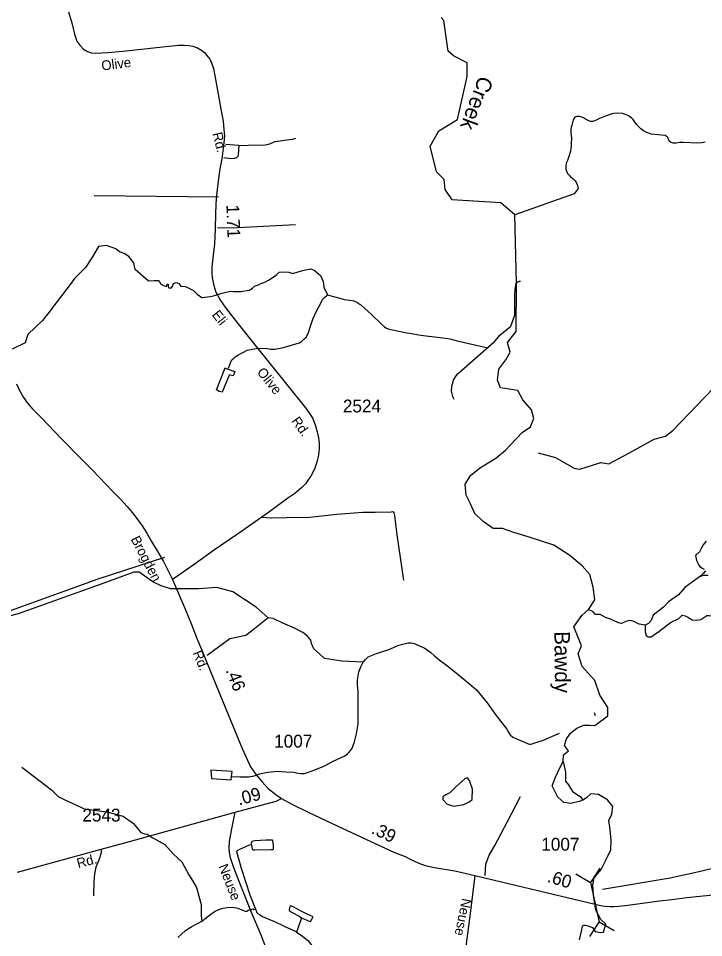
# Model space of a CAD drawing. Extents: x 2082433 to 2279600, y 546599 to 755198.
# Drawn here: x 2228002 to 2234673, y 603236 to 612186 of the extents above; entities that cross this region are included whole.
import ezdxf

# ---------------------------------------------------------------- set-up
doc = ezdxf.new("R2010")
doc.units = 0
for name, color, linetype in [('Exist Hydrographic Creek Single Shore', 7, 'Continuous'), ('Exist Hydrographic Creek Single Shore Label', 7, 'Continuous'), ('Exist Hydrographic Pond Under 1500 Sq Ft', 7, 'Continuous'), ('Exist Road Non-System Type 51', 7, 'Continuous'), ('Exist Road Secondary Mileage Hundredths English Label', 7, 'Continuous'), ('Exist Road Secondary Structure Pipe CELL', 7, 'Continuous'), ('Exist Road Secondary Type 51 Attributed', 7, 'Continuous'), ('Exist Road Secondary Type 51 Label', 7, 'Continuous'), ('Exist Road Secondary Type 51 Number Label', 7, 'Continuous')]:
    doc.layers.add(name, color=color, linetype=linetype)

msp = doc.modelspace()

# ---------------------------------------------------------------- linework, layer by layer
at = {"layer": 'Exist Hydrographic Creek Single Shore'}
for points in [[(2232849.8, 609607.5), (2232833.5, 610273.7), (2232699.4, 610391.2), (2232224.5, 610420.5), (2232156.5, 610520.3), (2232147.4, 610618.8), (2232072.4, 610692.5), (2232011.5, 610943), (2232093.5, 611092.3), (2232276.4, 611203.3), (2232372.4, 611621.2), (2232371.6, 611752.4), (2232237.4, 611820.7), (2232187.4, 611867.6), (2232143.5, 612167), (2232118.5, 612193.8)], [(2234687.7, 610980.5), (2234655.6, 610974.4), (2234613.7, 610969.8), (2234473.7, 610976.7), (2234441.9, 610976.6), (2234405.8, 610970.3), (2234390.2, 610970.2), (2234376.1, 610972), (2234360.1, 610978), (2234349.6, 610981.6), (2234337.7, 610989.5), (2234325.2, 611027.4), (2234317.4, 611033.5), (2234307.4, 611039.5), (2234297.1, 611045.1), (2234195.4, 611056.4), (2234163.4, 611060.4), (2234149.1, 611064.2), (2234126.9, 611072), (2234086.9, 611091.4), (2234063, 611111.2), (2234020.7, 611152.9), (2233988.3, 611200.8), (2233969.9, 611218.5), (2233935.6, 611242.4), (2233903.6, 611254.1), (2233881.7, 611259.9), (2233837.6, 611263.6), (2233799.9, 611261.2), (2233777.7, 611256.8), (2233708.2, 611232.5), (2233658.2, 611210), (2233634.6, 611197.8), (2233612.5, 611189.8), (2233600.2, 611185.5), (2233590.5, 611183.3), (2233574.3, 611183.3), (2233554.4, 611189.2), (2233524.3, 611205.1), (2233502.1, 611216.9), (2233476.1, 611228.6), (2233466, 611230.5), (2233440, 611232.4), (2233419.9, 611224), (2233402.5, 611199.9), (2233389.2, 611148), (2233381.4, 611111.9), (2233381.6, 611071.7), (2233387.9, 611024.1), (2233382.4, 610967.8), (2233382.6, 610943.8), (2233378.9, 610918), (2233376.8, 610893.9), (2233361.5, 610841.9), (2233347.9, 610803.8), (2233335.8, 610777.7), (2233330.1, 610745.7), (2233330.5, 610719.6), (2233336.5, 610699.7), (2233348.6, 610677.6), (2233363.1, 610660), (2233375, 610648), (2233399, 610628.2), (2233417.4, 610608.4), (2233431.4, 610590.5), (2233445.5, 610560.8), (2233452.1, 610530.6), (2233414.1, 610478.2), (2232833.5, 610273.7)], [(2229265.2, 609629.5), (2229138, 609742.9), (2229126.6, 609805.2), (2229075.6, 609867.6), (2229030.2, 609896), (2228984.9, 609913), (2228950.9, 609941.3), (2228905.5, 609958.3), (2228860.1, 609975.3), (2228780.8, 609964), (2228718.4, 609856.3), (2228656, 609759.9), (2228548.3, 609652.2), (2228514.3, 609606.8), (2228378.2, 609431.1), (2228298.9, 609323.3), (2228236.5, 609244), (2228094.8, 609107.9), (2228066.4, 609028.5), (2227941.7, 608966.1)], [(2229265.2, 609629.5), (2229325.1, 609634.4), (2229369.7, 609634.4), (2229384.2, 609604), (2229415.4, 609586.3), (2229442.3, 609574.9), (2229450.8, 609597.6), (2229460.1, 609598.3), (2229460.1, 609576.3), (2229467.9, 609562.9), (2229491.2, 609562.9), (2229501.2, 609578.5), (2229510.4, 609606.1), (2229538, 609615.3), (2229563.5, 609605.4), (2229582.3, 609579.9), (2229629.8, 609577), (2229705.6, 609537.4), (2229742.5, 609501.9), (2229787.1, 609469.3), (2229872.9, 609479.2), (2229901.9, 609486.3), (2229972.1, 609508.3), (2230024.5, 609519.6), (2230069.2, 609531.7), (2230096.8, 609526), (2230167, 609526), (2230248.8, 609539.5), (2230281.4, 609558.6), (2230300.6, 609577.7), (2230338.1, 609593.3), (2230361.5, 609605.4), (2230401.9, 609618.9), (2230437.4, 609636.6), (2230491.6, 609674.1), (2230516.4, 609693.3), (2230541.9, 609716.7), (2230588.7, 609718.8), (2230633.3, 609715.2), (2230674.4, 609701.8), (2230767.2, 609732.2), (2230848.7, 609747.8), (2230882.1, 609736.5), (2230942.3, 609684.1), (2230967.8, 609625.2), (2230975.6, 609570.7), (2231011.2, 609495.2)], [(2233305.8, 604952.6), (2233310.1, 605016.6), (2233356.9, 605054.9), (2233318.6, 605106), (2233335.7, 605165.7), (2233378.2, 605225.4), (2233437.9, 605276.5), (2233506, 605306.3), (2233561.4, 605306.3), (2233612.5, 605302.1), (2233740.3, 605395.8), (2233740.3, 605476.8), (2233663.6, 605596.1), (2233612.5, 605741), (2233491.1, 605877.4), (2233452.8, 606001), (2233482.6, 606077.7), (2233444.3, 606175.7), (2233410.2, 606260.9), (2233486.9, 606371.7), (2233550.7, 606431.4), (2233614.6, 606525.1), (2233597.6, 606648.7), (2233563.5, 606772.3), (2233491.1, 606857.5), (2233371.9, 606955.5), (2233214.3, 607057.8), (2232965.1, 607138.8), (2232824.6, 607181.4), (2232713.8, 607219.8), (2232624.4, 607219.8), (2232526.4, 607287.9), (2232445.5, 607364.7), (2232402.9, 607458.4), (2232360.3, 607543.6), (2232351.8, 607650.2), (2232407.2, 607739.7), (2232500.9, 607812.1), (2232649.9, 607905.9), (2232743.6, 607982.6), (2232907.6, 608153), (2232988.5, 608208.4), (2233018.3, 608289.4), (2232997, 608374.6), (2232911.9, 608472.6), (2232865, 608562.1), (2232694.6, 608587.7), (2232664.8, 608664.4), (2232677.6, 608770.9), (2232745.8, 608860.4), (2232788.3, 608937.1), (2232762.8, 609030.9), (2232848, 609137.4), (2232849.8, 609607.5)], [(2230045.8, 608781.6), (2230057.9, 608805.7), (2230073, 608848), (2230081.3, 608861.8), (2230098.9, 608878.2), (2230112.6, 608892.3), (2230144.6, 608910.2), (2230166.6, 608922.7), (2230194.4, 608936.8), (2230230.1, 608956.9), (2230264.4, 608963.5), (2230315.8, 608972), (2230412, 608974.5), (2230460, 608966.9), (2230500, 608967.3), (2230582, 608981.7), (2230703.4, 609018.9), (2230739.5, 609027.3), (2230759.4, 609041.3), (2230780.9, 609061.6), (2230803, 609081.8), (2230822.5, 609117.8), (2230847.7, 609197.9), (2230867.2, 609258.2), (2230904.9, 609334.5), (2230948.2, 609420.8), (2230964, 609450.9), (2230983.7, 609473), (2231001.9, 609485.3), (2231011.2, 609495.2)], [(2231011.2, 609495.2), (2231033.7, 609487.4), (2231117.4, 609464.2), (2231173.4, 609450.5), (2231200, 609446.9), (2231225.6, 609443), (2231267.7, 609437.5), (2231297.6, 609423.7), (2231334.1, 609397.9), (2231374.3, 609360.2), (2231436.9, 609306.9), (2231535.9, 609207.6), (2231565.6, 609182.1), (2231580, 609173.8), (2231601.7, 609164.1), (2231644, 609152.4), (2231766, 609129.5), (2231829.9, 609118.2), (2231896.2, 609106.7), (2231972.4, 609095.2), (2232132.6, 609076.7), (2232204.6, 609065), (2232274.9, 609045.9), (2232571.2, 608977.7)], [(2233407.9, 607806.6), (2233467.1, 607795.8), (2233672.9, 607861.6), (2233751.6, 607850.5), (2233944.5, 607952.1), (2234192.5, 608088), (2234302.6, 608120.2), (2234374.6, 608172.8), (2234845.6, 608668.3), (2234953.6, 608741.6), (2235203.6, 608752.9), (2235520.6, 608697.3), (2235819.6, 608724.1), (2236093.5, 608843.1), (2236487.8, 609214.9), (2236553, 609253.2), (2236591.3, 609312.7), (2236669.3, 609331.1), (2236920.9, 609366.6), (2237419.8, 609411.9), (2238353.6, 609561.5)], [(2233407.9, 607806.6), (2233233.5, 607908.8), (2233065.5, 607953.6)], [(2234698.7, 607096.6), (2234666.8, 607061.2), (2234647.7, 607024.3), (2234632.1, 606993.1), (2234592.8, 606957.7), (2234602, 606909.5), (2234625.4, 606864.2), (2234639.6, 606847.1), (2234664.4, 606830.1), (2234678.5, 606823.8)], [(2230433.5, 606350.4), (2230317.2, 606452.4), (2230090.4, 606602.6), (2229934.5, 606645.2), (2229755.9, 606631), (2229605.7, 606631), (2229482.4, 606633.8), (2229391.7, 606662.2), (2229312.3, 606701.9), (2229179.1, 606795.4), (2229125.2, 606795.4), (2228799.2, 606673.5), (2227998.4, 606390), (2227913.3, 606367.4), (2227851, 606268.1), (2227811.3, 606095.2), (2227780.1, 606024.4), (2227740.4, 605947.8), (2227674.6, 605869.4)], [(2234631.7, 606748.7), (2234490.4, 606645.2), (2234428, 606574.3), (2234331.6, 606504.8), (2234280.6, 606453.8), (2234182.8, 606375.9), (2234163, 606324.8), (2234136, 606293.7), (2234104.8, 606278.1)], [(2234691.4, 606806.5), (2234667.9, 606782.4), (2234631.7, 606748.7)], [(2234715.7, 606763.5), (2234671.8, 606761.4), (2234631.7, 606748.7)], [(2234104.8, 606278.1), (2234043.9, 606289.4), (2233985.8, 606317.8), (2233954.6, 606324.8), (2233916.3, 606314.9), (2233872.4, 606295.1), (2233854, 606297.9), (2233810, 606317.8), (2233767.5, 606336.2), (2233716.5, 606351.8), (2233666.9, 606383), (2233620.1, 606383), (2233596, 606407), (2233550.7, 606431.4)], [(2234104.8, 606278.1), (2234104.1, 606212.9), (2234112.6, 606177.4), (2234132.5, 606166.1), (2234163.7, 606164.7), (2234237.4, 606215.7), (2234350.8, 606305), (2234431.6, 606344.7), (2234462.7, 606375.9), (2234493.9, 606368.8), (2234518, 606357.4), (2234560.5, 606330.5), (2234607.3, 606326.3), (2234647, 606333.3), (2234705.1, 606371.6), (2234725, 606371.6), (2234790.2, 606368.8), (2234818.5, 606357.4), (2234904.3, 606286.6), (2234943.9, 606275.2)], [(2230433.5, 606350.4), (2230271.9, 606220), (2230215.2, 606177.4), (2230059.3, 606146.2), (2229841, 605984.7)], [(2231358.3, 605917.9), (2231150.7, 605928), (2230980.6, 605953.5), (2230932.4, 605998.8), (2230878.5, 606047), (2230855.8, 606100.9), (2230847.3, 606132.1), (2230816.1, 606171.8), (2230770.8, 606208.6), (2230691.4, 606248.3), (2230575.2, 606296.5), (2230481.6, 606341.8), (2230433.5, 606350.4)], [(2230076.1, 604803.9), (2230157.9, 604802.5), (2230244.8, 604802.2), (2230296.7, 604810.8), (2230347.8, 604831.8), (2230431.9, 604848.7), (2230519.7, 604855.4), (2230609.7, 604852), (2230681.8, 604846.7), (2230721.8, 604839.1), (2230751.8, 604835.4), (2230783.8, 604833.4), (2230817.8, 604843.7), (2230887.3, 604868.4), (2230976.7, 604905.2), (2231003, 604919.1), (2231066.5, 604953.8), (2231180.3, 605004.7), (2231205.8, 605024.8), (2231215.4, 605037.1), (2231237.5, 605063), (2231247.4, 605075.3), (2231261.3, 605105.3), (2231273, 605143.2), (2231294.3, 605219.5), (2231309.3, 605317.8), (2231308.7, 605415.6), (2231308.9, 605631.3), (2231304.6, 605697.3), (2231304.2, 605735.5), (2231305.6, 605767.3), (2231317.5, 605825.5), (2231337, 605873.7), (2231358.3, 605917.9), (2231380.5, 605945.8), (2231408.1, 605970), (2231487.5, 606002.6), (2231607.7, 606041.7), (2231704.9, 606084.6), (2231796.5, 606107.3), (2231824.6, 606107.5), (2231856.4, 606101.5), (2231953.4, 606058.4), (2232017.1, 606013.1), (2232053.6, 605981.3), (2232097.9, 605941.8), (2232134.2, 605914), (2232170.1, 605890.3), (2232232.5, 605840.8), (2232337.6, 605751.9), (2232415.8, 605688.6), (2232460.3, 605649.1), (2232565.3, 605523.7), (2232654.5, 605398.3), (2232757.2, 605267.3), (2232777.7, 605229.7), (2232789.6, 605209.6), (2232816.2, 605187.8), (2232867.9, 605164.6), (2232974.3, 605121.4), (2232988.3, 605119.2), (2233004.5, 605121.7), (2233029.9, 605131.6), (2233105.8, 605156.3), (2233268.9, 605225.5)], [(2233619.4, 605395.8), (2233610.5, 605423.6)], [(2233463, 603215.9), (2233474, 603256.8), (2233486.6, 603311.9), (2233491.4, 603339.5), (2233501.6, 603356.8), (2233518.9, 603356.8), (2233535.8, 603354.6), (2233591.2, 603333.3), (2233615.8, 603294.6), (2233667.7, 603285.9), (2233697.7, 603290.6), (2233719.7, 603366.2), (2233671.6, 603411.9), (2233623.1, 603503.7), (2233601.9, 603648.6), (2233593.3, 603750.9), (2233606.1, 603819.1), (2233674.3, 603900), (2233721.1, 603989.5), (2233768, 604091.8), (2233772.2, 604181.3), (2233763.7, 604287.8), (2233750.9, 604377.3), (2233780.7, 604437), (2233789.3, 604513.7), (2233738.1, 604577.6), (2233648.7, 604628.8), (2233576.3, 604637.3), (2233533.7, 604598.9), (2233495.4, 604573.4), (2233461.3, 604560.6), (2233380.4, 604543.5), (2233312.2, 604552.1), (2233252.6, 604603.2), (2233199.4, 604714), (2233229.2, 604799.2), (2233271.8, 604888.7), (2233305.8, 604952.6)], [(2233305.8, 604952.6), (2233327.1, 604846.1), (2233327.1, 604760.9), (2233356.9, 604722.5), (2233395.3, 604658.6), (2233471.9, 604611.7), (2233495.4, 604573.4)], [(2228034.2, 604897.5), (2228325.4, 604676.4), (2228387.8, 604609.8), (2228453, 604578.6), (2228562.1, 604529), (2228642.9, 604489.3), (2228862.6, 604461), (2229021.4, 604419.9), (2229123.4, 604349), (2229150.4, 604310.7), (2229192.9, 604259.7), (2229228.3, 604248.4), (2229256.7, 604242.7), (2229310.5, 604207.3), (2229428.2, 604142.1), (2229513.2, 604048.5), (2229594, 603974.8), (2229660.6, 603848.7), (2229699.6, 603786.3), (2229735, 603723.9), (2229757.7, 603640.3), (2229781.8, 603558.1), (2229781.8, 603500), (2229781.8, 603464.5), (2229784.6, 603402.2)], [(2230269, 604139.2), (2230241.6, 604133.3), (2230162, 604098.7), (2230136.2, 604084.7), (2230124.3, 604076.4), (2230171.5, 603913.1), (2230253.7, 603651.7), (2230308.7, 603514.5)], [(2234763.4, 603910.6), (2234613.5, 603875.2), (2234345.9, 603815), (2233689.2, 603703.3)], [(2229553.4, 603236.3), (2229588.9, 603270.7), (2229626.4, 603302.7), (2229658.2, 603325.1), (2229690.6, 603345.4), (2229725.9, 603363.6), (2229757.9, 603381.8), (2229779.8, 603393.9), (2229807.7, 603410.4), (2229817.3, 603418.2), (2229886.9, 603473), (2229918.6, 603495), (2229952.9, 603511.4), (2229990.6, 603523.5), (2230034.5, 603529.8), (2230074.9, 603534.4), (2230106.5, 603530.8), (2230126.8, 603526.9), (2230138.7, 603524.7), (2230216.8, 603491.4), (2230224.3, 603494.5), (2230237.9, 603504.4), (2230252.3, 603508.3), (2230284.1, 603518.2), (2230295.2, 603509.5), (2230308.7, 603514.5)], [(2230308.7, 603514.5), (2230327.1, 603474.4), (2230349.3, 603462.5), (2230379.2, 603443), (2230423.7, 603421.3), (2230495.7, 603391.7), (2230590, 603348.7), (2230654, 603319.2), (2230702.4, 603295.7), (2230710.4, 603289.6)], [(2230758.5, 603429), (2230723.9, 603325.7), (2230710.4, 603289.6)], [(2230710.4, 603289.6), (2230736.6, 603273.9), (2230766.5, 603250.3), (2230805.1, 603220.6), (2230818.8, 603206.7), (2230837.1, 603188.6), (2230857.2, 603158.8), (2230879.7, 603115.2), (2230983.1, 602952), (2231007.1, 602920.4), (2231015.3, 602910.3), (2231021.4, 602896.3), (2231025.5, 602880.3), (2231031.7, 602858.3), (2231041.7, 602832.5), (2231046, 602822.5)]]:
    msp.add_lwpolyline(points, dxfattribs=at)
at = {"layer": 'Exist Hydrographic Pond Under 1500 Sq Ft'}
for points in [[(2232635.3, 609033.6), (2232688.1, 609101.8), (2232794.6, 609188.4), (2232834.3, 609296.1), (2232834.1, 609345.9), (2232834.9, 609486.1), (2232838.2, 609550.1), (2232847.6, 609604.3), (2232855.6, 609616.1), (2232865.7, 609622.3), (2232869.8, 609624.5), (2232881.4, 609626.3), (2232891.3, 609626.5)], [(2232635.3, 609033.6), (2232289.3, 608731.8), (2232269.2, 608717.8), (2232255.6, 608697.6), (2232237.6, 608669.5), (2232219.9, 608601.6), (2232216.7, 608555.4), (2232220.8, 608531.7), (2232227.1, 608503.6), (2232239, 608483.9), (2232241.1, 608477.6)], [(2230025.8, 608778.7), (2230109.9, 608747.4), (2230092.4, 608707.4), (2230062.1, 608711.2), (2230052.3, 608711), (2229985.4, 608546.7), (2229957.7, 608554.2), (2229929.4, 608568.2), (2230015.3, 608782.7), (2230025.8, 608778.7)], [(2230076.1, 604803.9), (2230082.1, 604853.7), (2229876.2, 604866.1), (2229882.6, 604784), (2230072.6, 604771.6), (2230076.1, 604803.9)], [(2230270.4, 604163.9), (2230266.5, 604154), (2230273, 604115.7), (2230277.1, 604100), (2230281, 604095.8), (2230287.4, 604092), (2230305.2, 604090.1), (2230462.9, 604095.5), (2230483, 604095.4), (2230485, 604105.6), (2230484.8, 604137.7), (2230480.3, 604179.7), (2230474.2, 604185.5), (2230410.2, 604185), (2230306.2, 604178), (2230282.7, 604173.9), (2230272.2, 604167.7), (2230270.4, 604163.9)], [(2230758.5, 603429), (2230770.4, 603423.2), (2230802.8, 603409.3), (2230828.6, 603395.7), (2230846.7, 603393.8), (2230870.5, 603439.7), (2230814.5, 603463.6), (2230749.9, 603496.8), (2230677.7, 603536.1), (2230653.5, 603546.2), (2230647.2, 603543.9), (2230641.4, 603529.8), (2230638.1, 603501.9), (2230666, 603480.3), (2230734.5, 603444.8), (2230758.5, 603429)]]:
    msp.add_lwpolyline(points, dxfattribs=at)
msp.add_lwpolyline([(2232256.1, 604702.5), (2232201.7, 604645.2), (2232162.4, 604627.1), (2232135.2, 604606), (2232135.2, 604581.8), (2232177.5, 604536.6), (2232241, 604515.5), (2232337.6, 604533.6), (2232398, 604560.7), (2232419.2, 604581.8), (2232422.2, 604681.4), (2232392, 604765.9), (2232373.9, 604793.1), (2232346.7, 604781)], close=True, dxfattribs=at)
at = {"layer": 'Exist Road Non-System Type 51'}
for p, q in [((2230147.9, 610947.1), (2230022.9, 610958.6)), ((2229950.5, 610445.5), (2228739.2, 610457.6))]:
    msp.add_line(p, q, dxfattribs=at)
for points in [[(2230147.9, 610947.1), (2230238.3, 610950.4), (2230404.4, 610953.7), (2230450.4, 610963.5), (2230498.1, 610986.6), (2230550.8, 610993.1), (2230619.8, 611004.6), (2230670.8, 611011.2), (2230702, 611019.4)], [(2230147.9, 610947.1), (2230141.3, 610861.6), (2230139.6, 610840.2), (2230126.5, 610827), (2230105.1, 610822.1), (2230073.9, 610818.8), (2230003.2, 610828.7)], [(2229940.7, 610147.9), (2230138, 610151.2), (2230700.4, 610180.8)], [(2230378.1, 607331), (2230462, 607322.7), (2230611.6, 607327.7), (2230835.2, 607331), (2231101.6, 607360.6), (2231354.9, 607378.7), (2231474.9, 607380.3), (2231629.5, 607381.9), (2231646, 607383.6), (2231657.5, 607373.7), (2231664, 607347.4), (2231687.1, 607156.7), (2231751.2, 606717.6)], [(2229423.1, 606937), (2228775.8, 606725.9), (2228399.7, 606590.3), (2227931.4, 606421.1), (2227611.2, 606312.1), (2227460.5, 606249.9)], [(2232544.8, 603841.7), (2232551.7, 603950.8), (2232584.1, 604039.5), (2232638.6, 604133.2), (2232764.8, 604366.8), (2232891, 604608.9)], [(2228808.4, 604098.3), (2228806.7, 604062.5), (2228784.6, 603989.2), (2228755.6, 603922.7), (2228743.6, 603857.9), (2228735.1, 603782.9), (2228733.4, 603644.8)]]:
    msp.add_lwpolyline(points, dxfattribs=at)
at = {"layer": 'Exist Road Secondary Structure Pipe CELL'}
for p, q in [((2233427.4, 603858.9), (2233570.5, 603773.6)), ((2233663.3, 603911.9), (2233570.5, 603773.6)), ((2233570.5, 603773.6), (2233657.5, 603386.5)), ((2233564.6, 603248.3), (2233657.5, 603386.5)), ((2233800.6, 603301.3), (2233657.5, 603386.5))]:
    msp.add_line(p, q, dxfattribs=at)
at = {"layer": 'Exist Road Secondary Type 51 Attributed'}
for points in [[(2228489.9, 612248.8), (2228524.6, 612129.1), (2228549, 612032.7), (2228572.4, 611966.1), (2228599.3, 611924.9), (2228635.8, 611886.7), (2228673.4, 611863.3), (2228712.4, 611851.2), (2228755.6, 611847.7), (2228874, 611855.5), (2229050.4, 611871.1), (2229317.6, 611899.4), (2229560, 611924.9), (2229616, 611927.1), (2229660.6, 611923.5), (2229698.9, 611917.2), (2229745.7, 611900.1), (2229783.2, 611876.8), (2229814.4, 611853.4), (2229837.8, 611824.3), (2229865.4, 611788.9), (2229882.4, 611753.4), (2229900.2, 611698.9), (2229930.3, 611538), (2229974.2, 611302.7), (2229995.5, 611184.4), (2230003.3, 611102.9), (2230008.9, 611038.4), (2230003.3, 610975.3), (2229982.7, 610818), (2229962.9, 610721.6), (2229947.3, 610600.4), (2229927.4, 610438.8), (2229920.7, 610291.4), (2229917.2, 610131.2), (2229909.7, 609990.9), (2229897.7, 609881.8), (2229885.3, 609767), (2229883.9, 609704.6), (2229887.4, 609660), (2229903, 609585.5), (2229924.3, 609521.8), (2229969.3, 609438.1), (2230014.6, 609375.8), (2230113.8, 609246.8), (2230315.1, 608993.1), (2230437, 608842.8), (2230585.8, 608658.6), (2230811.2, 608379.3), (2230867.9, 608290.1), (2230894.8, 608220.6), (2230911.8, 608161.1), (2230923.2, 608103), (2230930.2, 608051.9), (2230930.2, 607993.8), (2230923.2, 607938.5), (2230906.2, 607864.1), (2230886.3, 607807.2), (2230871.5, 607771.1), (2230848, 607728.8), (2230820.4, 607689.1), (2230799.5, 607659.3), (2230760.5, 607618.2), (2230692.5, 607561.5), (2230626.6, 607515.4), (2230435.2, 607376.5), (2230146.2, 607171.5), (2229910.7, 607010.8), (2229711.9, 606869.3), (2229564.6, 606765), (2229502.4, 606723)], [(2227982.1, 608626.7), (2228008.2, 608570.7), (2228051.5, 608493.6), (2228090.1, 608440.8), (2228137.3, 608386.5), (2228226.3, 608296), (2228422.3, 608092.1), (2228604.1, 607908.6), (2228719.1, 607792.1), (2228924.6, 607578), (2228993.8, 607507.9), (2229060.8, 607433.1), (2229126.1, 607355.2), (2229205.6, 607244.2), (2229252.8, 607173.3), (2229299.3, 607093.8), (2229352, 607002.5), (2229413.4, 606897), (2229502.4, 606723)], [(2229502.4, 606723), (2229627.6, 606426.2), (2229688.2, 606285.3), (2229743.3, 606142.8), (2229786.6, 606036.6), (2229872.4, 605827.9), (2230067.6, 605352.4), (2230180.2, 605078.5), (2230215.6, 604999), (2230262.9, 604899), (2230317.2, 604821.1), (2230373.1, 604756.5), (2230434.5, 604689.6), (2230508.5, 604628.2), (2230562, 604589.6)], [(2230110.9, 604457.3), (2230510.1, 604566), (2230562, 604589.6)], [(2230562, 604589.6), (2230657, 604538.9), (2230824.3, 604458.1), (2231058.2, 604349), (2231662.7, 604065.5), (2231768.5, 604025.6), (2231829.8, 603994.9), (2231899.9, 603959.9), (2231961.2, 603938), (2232053.1, 603920.5), (2232250.1, 603885.4), (2232445.9, 603842.5)], [(2227993.6, 603873.9), (2228808.4, 604098.3), (2229024.5, 604155), (2230110.9, 604457.3)], [(2230485.7, 602945.8), (2230364.4, 603261.5), (2230270, 603481.9), (2230150.3, 603782.7), (2230097.6, 603926), (2230066.8, 604012.6), (2230057.4, 604068.4), (2230053.5, 604104.7), (2230058.2, 604172.4), (2230075.5, 604277.9), (2230110.9, 604457.3)], [(2232445.9, 603842.5), (2232401.8, 603496.1), (2232374.3, 603271.8), (2232333.3, 602958.4)], [(2232445.9, 603842.5), (2233686.7, 603544.8), (2233715.6, 603542.2), (2233759, 603540.9), (2233798.4, 603539.5), (2233848.2, 603542.2), (2233936.2, 603551.4), (2234005.8, 603560.6), (2234148.9, 603581.6), (2234244.8, 603594.7), (2234364.1, 603606.7), (2234510.1, 603625.9), (2234921.4, 603669.2), (2235370.6, 603726.8), (2235581.4, 603753)]]:
    msp.add_lwpolyline(points, dxfattribs=at)

# ---------------------------------------------------------------- texts
at = {"layer": 'Exist Hydrographic Creek Single Shore Label'}
for s, rotation, p in [('Creek', 249.39461, (2232488.9, 611636.1)), ('Bawdy', 270.57601, (2233220.2, 606219))]:
    msp.add_text(s, height=150, rotation=rotation, dxfattribs=at).set_placement(p)
at = {"layer": 'Exist Road Secondary Mileage Hundredths English Label'}
for s, rotation, p in [('1.71', 272.11493, (2230026.6, 610371.5)), ('.46', 291.45618, (2230017.7, 605839.2)), ('.09', 15.21999, (2230149.4, 604522.4)), ('.39', 334.09977, (2231430.3, 604256)), ('.60', 343.17015, (2233142.6, 603780.2))]:
    msp.add_text(s, height=125, rotation=rotation, dxfattribs=at).set_placement(p)
at = {"layer": 'Exist Road Secondary Type 51 Label'}
for s, rotation, p in [('Olive', 7.10646, (2228816.3, 611678)), ('Rd.', 283.81825, (2229890.8, 611065.7)), ('Eli', 308.40339, (2229880.3, 609298.9)), ('Olive', 308.77609, (2230318.8, 608740.1)), ('Rd.', 305.38511, (2230655.5, 608266.3)), ('Brogden', 297.66713, (2229092.4, 607116.9)), ('Rd.', 292.03459, (2229697.2, 606009.2)), ('Rd.', 15.07798, (2228584.9, 603911.3)), ('Neuse', 291.46187, (2229947.9, 603931.1)), ('Neuse', 258.34433, (2232322.6, 603624.8))]:
    msp.add_text(s, height=95, rotation=rotation, dxfattribs=at).set_placement(p)
at = {"layer": 'Exist Road Secondary Type 51 Number Label'}
for s, p in [('2524', (2231160.8, 608350)), ('1007', (2230491.7, 605086.4)), ('2543', (2228624.9, 604366.8)), ('1007', (2233092.2, 604082.9))]:
    msp.add_text(s, height=125, dxfattribs=at).set_placement(p)

doc.saveas('drawing.dxf')
